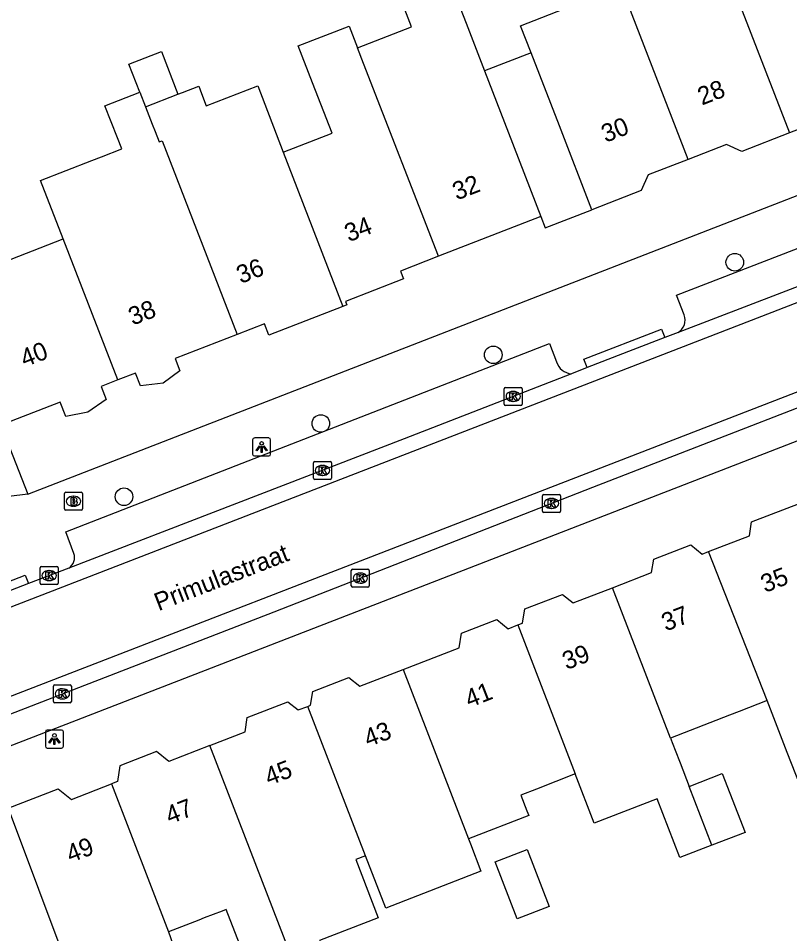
# Model space of a CAD drawing. Extents: x 161696 to 162377, y 380761 to 381673.
# Drawn here: x 161867.3 to 161910.2, y 381183.1 to 381234 of the extents above; entities that cross this region are included whole.
import ezdxf

# ---------------------------------------------------------------- set-up
doc = ezdxf.new("R2010")
doc.units = 0
for name, color, linetype in [('IMGEO_Boom', 7, 'Continuous'), ('IMGEO_Brandkraan', 7, 'Continuous'), ('IMGEO_Kolk', 7, 'Continuous'), ('IMGEO_Lichtpunt', 7, 'Continuous'), ('IMGEO_Openbare_ruimte_label', 7, 'Continuous'), ('IMGEO_Pand', 7, 'Continuous'), ('IMGEO_Pand_nummerreeks', 7, 'Continuous'), ('IMGEO_Pand_overbouw', 7, 'Continuous'), ('IMGEO_Rijbaan_lokaal_open', 7, 'Continuous'), ('IMGEO_Voetpad_open', 7, 'Continuous')]:
    doc.layers.add(name, color=color, linetype=linetype)

msp = doc.modelspace()

# ---------------------------------------------------------------- linework, layer by layer
at = {"layer": 'IMGEO_Boom'}
for centre in [(161907.182, 381220.435), (161893.746, 381215.283), (161884.151, 381211.465), (161873.199, 381207.389)]:
    msp.add_circle(centre, 0.489, dxfattribs=at)
at = {"layer": 'IMGEO_Brandkraan'}
for p, q in [((161869.89, 381206.71), (161869.89, 381207.562)), ((161869.965, 381207.636), (161870.817, 381207.636)), ((161870.378, 381207.416), (161870.403, 381207.416)), ((161870.891, 381207.562), (161870.891, 381206.71)), ((161870.401, 381206.856), (161870.376, 381206.856)), ((161870.817, 381206.636), (161869.965, 381206.636))]:
    msp.add_line(p, q, dxfattribs=at)
for points in [[(161869.89, 381206.71), (161869.89, 381207.562)], [(161869.965, 381207.636), (161870.817, 381207.636)], [(161870.238, 381207.336), (161870.238, 381206.936), (161870.451, 381206.936)], [(161870.469, 381207.336), (161870.238, 381207.336)], [(161870.891, 381207.562), (161870.891, 381206.71)], [(161870.417, 381207.255), (161870.363, 381207.255), (161870.363, 381207.179)], [(161870.363, 381207.179), (161870.416, 381207.179)], [(161870.425, 381207.103), (161870.363, 381207.103), (161870.363, 381207.022)], [(161870.363, 381207.022), (161870.425, 381207.022)], [(161870.817, 381206.636), (161869.965, 381206.636)]]:
    msp.add_lwpolyline(points, dxfattribs=at)
for centre, radius, start, end in [((161869.967, 381207.56), 0.0765, 91.552, 178.448), ((161869.967, 381207.56), 0.0765, 91.552, 178.448), ((161870.473, 381207.191), 0.145, 59.4692, 91.5367), ((161870.498, 381207.238), 0.0922, 285.5137, 58.1501), ((161870.815, 381207.56), 0.0765, 1.552, 88.448), ((161870.815, 381207.56), 0.0765, 1.552, 88.448), ((161870.418, 381207.217), 0.0379, 267.8285, 90.9355), ((161870.426, 381207.062), 0.0404, 269.8759, 90.5077), ((161870.457, 381207.187), 0.251, 268.6676, 293.5347), ((161870.503, 381207.046), 0.105, 301.3115, 78.989), ((161869.967, 381206.712), 0.0765, 181.552, 268.448), ((161869.967, 381206.712), 0.0765, 181.552, 268.448), ((161870.815, 381206.712), 0.0765, 271.552, 358.448), ((161870.815, 381206.712), 0.0765, 271.552, 358.448)]:
    msp.add_arc(centre, radius, start, end, dxfattribs=at)
for centre, major_axis, ratio, start_param, end_param in [((161870.377, 381207.136), (-0.387, 0.002), 0.722429, 4.712389, 7.853982), ((161870.402, 381207.136), (-0.39, 0.002), 0.717154, 1.570796, 4.712389)]:
    msp.add_ellipse(centre, major_axis=major_axis, ratio=ratio, start_param=start_param, end_param=end_param, dxfattribs=at)
at = {"layer": 'IMGEO_Kolk'}
for p, q in [((161894.43, 381213.469), (161895.282, 381213.469)), ((161894.355, 381212.543), (161894.355, 381213.395)), ((161894.843, 381213.249), (161894.868, 381213.249)), ((161895.356, 381213.395), (161895.356, 381212.543)), ((161895.282, 381212.469), (161894.43, 381212.469)), ((161894.866, 381212.689), (161894.841, 381212.689)), ((161883.819, 381209.354), (161884.671, 381209.354)), ((161883.744, 381208.428), (161883.744, 381209.28)), ((161884.232, 381209.134), (161884.257, 381209.134)), ((161884.745, 381209.28), (161884.745, 381208.428)), ((161884.671, 381208.354), (161883.819, 381208.354)), ((161884.255, 381208.574), (161884.23, 381208.574)), ((161896.484, 381206.59), (161896.484, 381207.442)), ((161896.559, 381207.516), (161897.411, 381207.516)), ((161897.485, 381207.442), (161897.485, 381206.59)), ((161896.972, 381207.296), (161896.997, 381207.296)), ((161897.411, 381206.516), (161896.559, 381206.516)), ((161896.995, 381206.736), (161896.97, 381206.736)), ((161868.535, 381202.577), (161868.535, 381203.429)), ((161868.61, 381203.503), (161869.462, 381203.503)), ((161869.023, 381203.283), (161869.048, 381203.283)), ((161869.536, 381203.429), (161869.536, 381202.577)), ((161885.848, 381202.433), (161885.848, 381203.285)), ((161885.923, 381203.359), (161886.775, 381203.359)), ((161886.849, 381203.285), (161886.849, 381202.433)), ((161886.336, 381203.139), (161886.361, 381203.139)), ((161869.462, 381202.503), (161868.61, 381202.503)), ((161869.046, 381202.723), (161869.021, 381202.723)), ((161886.775, 381202.359), (161885.923, 381202.359)), ((161886.359, 381202.579), (161886.334, 381202.579)), ((161869.271, 381195.996), (161869.271, 381196.848)), ((161869.346, 381196.922), (161870.198, 381196.922)), ((161869.759, 381196.702), (161869.784, 381196.702)), ((161870.272, 381196.848), (161870.272, 381195.996)), ((161869.782, 381196.142), (161869.757, 381196.142)), ((161870.198, 381195.922), (161869.346, 381195.922))]:
    msp.add_line(p, q, dxfattribs=at)
for points in [[(161894.43, 381213.469), (161895.282, 381213.469)], [(161894.355, 381212.543), (161894.355, 381213.395)], [(161894.676, 381213.169), (161894.799, 381213.169), (161894.799, 381213.018), (161894.929, 381213.169), (161895.093, 381213.169), (161894.947, 381213.018), (161895.1, 381212.769), (161894.948, 381212.769), (161894.863, 381212.933), (161894.799, 381212.866), (161894.799, 381212.769), (161894.676, 381212.769), (161894.676, 381213.169)], [(161895.356, 381213.395), (161895.356, 381212.543)], [(161895.282, 381212.469), (161894.43, 381212.469)], [(161883.819, 381209.354), (161884.671, 381209.354)], [(161883.744, 381208.428), (161883.744, 381209.28)], [(161884.065, 381209.054), (161884.188, 381209.054), (161884.188, 381208.903), (161884.318, 381209.054), (161884.482, 381209.054), (161884.336, 381208.903), (161884.489, 381208.654), (161884.337, 381208.654), (161884.252, 381208.818), (161884.188, 381208.751), (161884.188, 381208.654), (161884.065, 381208.654), (161884.065, 381209.054)], [(161884.745, 381209.28), (161884.745, 381208.428)], [(161884.671, 381208.354), (161883.819, 381208.354)], [(161896.484, 381206.59), (161896.484, 381207.442)], [(161896.559, 381207.516), (161897.411, 381207.516)], [(161897.485, 381207.442), (161897.485, 381206.59)], [(161896.805, 381207.216), (161896.928, 381207.216), (161896.928, 381207.065), (161897.058, 381207.216), (161897.222, 381207.216), (161897.076, 381207.065), (161897.229, 381206.816), (161897.077, 381206.816), (161896.992, 381206.98), (161896.928, 381206.913), (161896.928, 381206.816), (161896.805, 381206.816), (161896.805, 381207.216)], [(161897.411, 381206.516), (161896.559, 381206.516)], [(161868.535, 381202.577), (161868.535, 381203.429)], [(161868.61, 381203.503), (161869.462, 381203.503)], [(161869.536, 381203.429), (161869.536, 381202.577)], [(161885.848, 381202.433), (161885.848, 381203.285)], [(161885.923, 381203.359), (161886.775, 381203.359)], [(161886.849, 381203.285), (161886.849, 381202.433)], [(161868.856, 381203.203), (161868.979, 381203.203), (161868.979, 381203.052), (161869.109, 381203.203), (161869.273, 381203.203), (161869.127, 381203.052), (161869.28, 381202.803), (161869.128, 381202.803), (161869.043, 381202.967), (161868.979, 381202.9), (161868.979, 381202.803), (161868.856, 381202.803), (161868.856, 381203.203)], [(161886.169, 381203.059), (161886.292, 381203.059), (161886.292, 381202.908), (161886.422, 381203.059), (161886.586, 381203.059), (161886.44, 381202.908), (161886.593, 381202.659), (161886.441, 381202.659), (161886.356, 381202.823), (161886.292, 381202.756), (161886.292, 381202.659), (161886.169, 381202.659), (161886.169, 381203.059)], [(161869.462, 381202.503), (161868.61, 381202.503)], [(161886.775, 381202.359), (161885.923, 381202.359)], [(161869.271, 381195.996), (161869.271, 381196.848)], [(161869.346, 381196.922), (161870.198, 381196.922)], [(161869.592, 381196.622), (161869.715, 381196.622), (161869.715, 381196.471), (161869.845, 381196.622), (161870.009, 381196.622), (161869.863, 381196.471), (161870.016, 381196.222), (161869.864, 381196.222), (161869.779, 381196.386), (161869.715, 381196.319), (161869.715, 381196.222), (161869.592, 381196.222), (161869.592, 381196.622)], [(161870.272, 381196.848), (161870.272, 381195.996)], [(161870.198, 381195.922), (161869.346, 381195.922)]]:
    msp.add_lwpolyline(points, dxfattribs=at)
for centre, start, end in [((161894.432, 381213.393), 91.552, 178.448), ((161894.432, 381213.393), 91.552, 178.448), ((161895.28, 381213.393), 1.552, 88.448), ((161895.28, 381213.393), 1.552, 88.448), ((161894.432, 381212.545), 181.552, 268.448), ((161894.432, 381212.545), 181.552, 268.448), ((161895.28, 381212.545), 271.552, 358.448), ((161895.28, 381212.545), 271.552, 358.448), ((161883.821, 381209.278), 91.552, 178.448), ((161883.821, 381209.278), 91.552, 178.448), ((161884.669, 381209.278), 1.552, 88.448), ((161884.669, 381209.278), 1.552, 88.448), ((161883.821, 381208.43), 181.552, 268.448), ((161883.821, 381208.43), 181.552, 268.448), ((161884.669, 381208.43), 271.552, 358.448), ((161884.669, 381208.43), 271.552, 358.448), ((161896.561, 381207.44), 91.552, 178.448), ((161896.561, 381207.44), 91.552, 178.448), ((161897.409, 381207.44), 1.552, 88.448), ((161897.409, 381207.44), 1.552, 88.448), ((161896.561, 381206.592), 181.552, 268.448), ((161896.561, 381206.592), 181.552, 268.448), ((161897.409, 381206.592), 271.552, 358.448), ((161897.409, 381206.592), 271.552, 358.448), ((161868.612, 381203.427), 91.552, 178.448), ((161868.612, 381203.427), 91.552, 178.448), ((161869.46, 381203.427), 1.552, 88.448), ((161869.46, 381203.427), 1.552, 88.448), ((161885.925, 381203.283), 91.552, 178.448), ((161885.925, 381203.283), 91.552, 178.448), ((161886.773, 381203.283), 1.552, 88.448), ((161886.773, 381203.283), 1.552, 88.448), ((161868.612, 381202.579), 181.552, 268.448), ((161868.612, 381202.579), 181.552, 268.448), ((161869.46, 381202.579), 271.552, 358.448), ((161869.46, 381202.579), 271.552, 358.448), ((161885.925, 381202.435), 181.552, 268.448), ((161885.925, 381202.435), 181.552, 268.448), ((161886.773, 381202.435), 271.552, 358.448), ((161886.773, 381202.435), 271.552, 358.448), ((161869.348, 381196.846), 91.552, 178.448), ((161869.348, 381196.846), 91.552, 178.448), ((161870.196, 381196.846), 1.552, 88.448), ((161870.196, 381196.846), 1.552, 88.448), ((161869.348, 381195.998), 181.552, 268.448), ((161869.348, 381195.998), 181.552, 268.448), ((161870.196, 381195.998), 271.552, 358.448), ((161870.196, 381195.998), 271.552, 358.448)]:
    msp.add_arc(centre, 0.0765, start, end, dxfattribs=at)
for centre, major_axis, ratio, start_param, end_param in [((161894.842, 381212.969), (-0.387, 0.002), 0.722429, 4.712389, 7.853982), ((161894.867, 381212.969), (-0.39, 0.002), 0.717154, 1.570796, 4.712389), ((161884.231, 381208.854), (-0.387, 0.002), 0.722429, 4.712389, 7.853982), ((161884.256, 381208.854), (-0.39, 0.002), 0.717154, 1.570796, 4.712389), ((161896.971, 381207.016), (-0.387, 0.002), 0.722429, 4.712389, 7.853982), ((161896.996, 381207.016), (-0.39, 0.002), 0.717154, 1.570796, 4.712389), ((161869.022, 381203.003), (-0.387, 0.002), 0.722429, 4.712389, 7.853982), ((161869.047, 381203.003), (-0.39, 0.002), 0.717154, 1.570796, 4.712389), ((161886.335, 381202.859), (-0.387, 0.002), 0.722429, 4.712389, 7.853982), ((161886.36, 381202.859), (-0.39, 0.002), 0.717154, 1.570796, 4.712389), ((161869.758, 381196.422), (-0.387, 0.002), 0.722429, 4.712389, 7.853982), ((161869.783, 381196.422), (-0.39, 0.002), 0.717154, 1.570796, 4.712389)]:
    msp.add_ellipse(centre, major_axis=major_axis, ratio=ratio, start_param=start_param, end_param=end_param, dxfattribs=at)
at = {"layer": 'IMGEO_Lichtpunt'}
for p, q in [((161880.359, 381210.562), (161880.359, 381209.755)), ((161880.359, 381210.562), (161880.359, 381209.755)), ((161881.261, 381210.657), (161880.453, 381210.657)), ((161881.261, 381210.657), (161880.453, 381210.657)), ((161881.355, 381209.755), (161881.355, 381210.562)), ((161881.355, 381209.755), (161881.355, 381210.562)), ((161880.453, 381209.661), (161881.261, 381209.661)), ((161880.453, 381209.661), (161881.261, 381209.661)), ((161868.83, 381194.31), (161868.83, 381193.503)), ((161868.83, 381194.31), (161868.83, 381193.503)), ((161869.732, 381194.405), (161868.924, 381194.405)), ((161869.732, 381194.405), (161868.924, 381194.405)), ((161869.826, 381193.503), (161869.826, 381194.31)), ((161869.826, 381193.503), (161869.826, 381194.31)), ((161868.924, 381193.409), (161869.732, 381193.409)), ((161868.924, 381193.409), (161869.732, 381193.409))]:
    msp.add_line(p, q, dxfattribs=at)
for points in [[(161880.733, 381210.226), (161880.772, 381210.198), (161880.584, 381209.936), (161880.546, 381209.963), (161880.733, 381210.226)], [(161880.835, 381210.178), (161880.882, 381210.178), (161880.882, 381209.856), (161880.835, 381209.856), (161880.835, 381210.178)], [(161880.945, 381210.198), (161880.983, 381210.225), (161881.17, 381209.963), (161881.131, 381209.935), (161880.945, 381210.198)], [(161869.204, 381193.974), (161869.243, 381193.946), (161869.055, 381193.684), (161869.017, 381193.711), (161869.204, 381193.974)], [(161869.306, 381193.926), (161869.353, 381193.926), (161869.353, 381193.604), (161869.306, 381193.604), (161869.306, 381193.926)], [(161869.416, 381193.946), (161869.454, 381193.973), (161869.641, 381193.711), (161869.602, 381193.683), (161869.416, 381193.946)]]:
    msp.add_lwpolyline(points, dxfattribs=at)
for centre in [(161880.858, 381210.36), (161869.329, 381194.108)]:
    msp.add_circle(centre, 0.0994, dxfattribs=at)
for centre, start, end in [((161880.453, 381210.562), 90, 180), ((161880.453, 381210.562), 90, 180), ((161881.261, 381210.562), 0, 90), ((161881.261, 381210.562), 0, 90), ((161880.453, 381209.755), 180, 270), ((161880.453, 381209.755), 180, 270), ((161881.261, 381209.755), 270, 0), ((161881.261, 381209.755), 270, 360), ((161868.924, 381194.31), 90, 180), ((161868.924, 381194.31), 90, 180), ((161869.732, 381194.31), 0, 90), ((161869.732, 381194.31), 0, 90), ((161868.924, 381193.503), 180, 270), ((161868.924, 381193.503), 180, 270), ((161869.732, 381193.503), 270, 0), ((161869.732, 381193.503), 270, 360)]:
    msp.add_arc(centre, 0.0946, start, end, dxfattribs=at)
at = {"layer": 'IMGEO_Pand'}
for points in [[(161904.593, 381226.156), (161899.474, 381239.387)], [(161904.593, 381226.156), (161902.365, 381225.292), (161901.981, 381224.421), (161899.236, 381223.356), (161897.429, 381228.019), (161895.849, 381232.094), (161895.267, 381233.596), (161898.057, 381234.678), (161896.655, 381238.294), (161897.25, 381238.525)], [(161906.275, 381237.828), (161910.222, 381227.628)], [(161886.197, 381232.362), (161889.196, 381233.524), (161888.726, 381234.736), (161891.438, 381235.787), (161892.234, 381233.734), (161893.258, 381231.091), (161894.595, 381227.64), (161896.401, 381222.977), (161890.693, 381220.765)], [(161882.052, 381226.552), (161884.78, 381227.609), (161883.693, 381230.411), (161882.892, 381232.476), (161885.727, 381233.574), (161886.197, 381232.362)], [(161890.693, 381220.765), (161886.533, 381231.494), (161886.197, 381232.362)], [(161874.085, 381229.891), (161873.477, 381231.459), (161875.283, 381232.159), (161876.205, 381229.781)], [(161876.205, 381229.781), (161876.448, 381229.876), (161877.358, 381230.228), (161877.513, 381229.828), (161877.78, 381229.14), (161880.653, 381230.251), (161882.052, 381226.552)], [(161915.289, 381230.337), (161912.983, 381229.443), (161912.587, 381228.545), (161910.222, 381227.628)], [(161869.823, 381221.731), (161868.56, 381224.989), (161871.409, 381226.093), (161871.947, 381226.302), (161873.073, 381226.739), (161872.835, 381227.353), (161872.143, 381229.139), (161874.085, 381229.891)], [(161874.085, 381229.891), (161874.398, 381229.081)], [(161874.398, 381229.081), (161876.205, 381229.781)], [(161874.398, 381229.081), (161874.774, 381228.111), (161874.927, 381227.717), (161875.153, 381227.133), (161875.321, 381227.198), (161879.501, 381216.409)], [(161910.222, 381227.628), (161907.573, 381226.601), (161906.717, 381226.979), (161904.593, 381226.156)], [(161882.052, 381226.552), (161885.371, 381217.977)], [(161861.388, 381224.149), (161864.133, 381225.214), (161866.051, 381220.268), (161869.823, 381221.731)], [(161872.865, 381213.885), (161869.823, 381221.731)], [(161890.693, 381220.765), (161888.581, 381219.947), (161888.751, 381219.509), (161885.53, 381218.26), (161885.604, 381218.067), (161885.371, 381217.977)], [(161885.371, 381217.977), (161881.263, 381216.384), (161881.024, 381217), (161879.501, 381216.409)], [(161879.501, 381216.409), (161876.049, 381215.071), (161876.314, 381214.387), (161875.383, 381213.699), (161874.11, 381213.555), (161873.836, 381214.262), (161872.865, 381213.885)], [(161872.865, 381213.885), (161871.924, 381213.52), (161872.201, 381212.805), (161871.182, 381212.087), (161869.958, 381211.862), (161869.658, 381212.654), (161866.342, 381211.369)], [(161905.729, 381204.334), (161907.997, 381205.215), (161908.117, 381205.99), (161910.963, 381207.095)], [(161900.378, 381202.325), (161902.558, 381203.171), (161902.673, 381203.917), (161904.731, 381204.716), (161905.376, 381204.197), (161905.729, 381204.334)], [(161908.982, 381196.044), (161905.729, 381204.334)], [(161895.11, 381200.255), (161895.376, 381200.358), (161895.497, 381201.144), (161897.598, 381201.959), (161898.196, 381201.478), (161900.378, 381202.325)], [(161903.608, 381193.96), (161900.378, 381202.325)], [(161888.73, 381197.774), (161891.849, 381198.984), (161891.973, 381199.79), (161893.946, 381200.555), (161894.576, 381200.048), (161895.11, 381200.255)], [(161895.11, 381200.255), (161898.311, 381191.964)], [(161883.425, 381195.727), (161883.582, 381195.788), (161883.701, 381196.56), (161885.709, 381197.34), (161886.329, 381196.842), (161888.73, 381197.774)], [(161888.73, 381197.774), (161892.271, 381188.603), (161892.369, 381188.35)], [(161914.516, 381197.959), (161915.064, 381196.546), (161911.428, 381195.135), (161913.112, 381190.796), (161911.294, 381190.09), (161910.099, 381193.167), (161908.982, 381196.044)], [(161877.981, 381193.546), (161879.937, 381194.305), (161880.061, 381195.107), (161882.325, 381195.986), (161882.9, 381195.524), (161883.425, 381195.727)], [(161886.637, 381187.41), (161883.425, 381195.727)], [(161908.982, 381196.044), (161907.422, 381195.439), (161906.891, 381195.233), (161903.608, 381193.96)], [(161903.608, 381193.96), (161903.863, 381193.297), (161904.136, 381192.591), (161904.644, 381191.275)], [(161877.981, 381193.546), (161875.697, 381192.659), (161875.012, 381193.209), (161872.965, 381192.415), (161872.83, 381191.539), (161872.505, 381191.413)], [(161882.419, 381182.054), (161882.172, 381182.693), (161877.981, 381193.546)], [(161898.311, 381191.964), (161896.148, 381191.125), (161895.276, 381190.787), (161895.613, 381189.916), (161895.717, 381189.649), (161892.369, 381188.35)], [(161905.907, 381188.004), (161904.129, 381187.318), (161902.868, 381190.585), (161899.368, 381189.227), (161898.311, 381191.964)], [(161904.644, 381191.275), (161906.488, 381191.99), (161907.752, 381188.716), (161905.907, 381188.004)], [(161866.752, 381190.062), (161869.541, 381191.144), (161870.281, 381190.549), (161872.505, 381191.413)], [(161872.505, 381191.413), (161875.683, 381183.185)], [(161905.907, 381188.004), (161904.644, 381191.275)], [(161866.752, 381190.062), (161870.13, 381181.053)], [(161892.369, 381188.35), (161892.473, 381188.081), (161893.062, 381186.556), (161887.761, 381184.499), (161886.637, 381187.41)], [(161896.86, 381184.599), (161895.076, 381183.91), (161893.851, 381187.082), (161895.635, 381187.771), (161896.86, 381184.599)], [(161886.637, 381187.41), (161886.094, 381187.199), (161887.347, 381183.967), (161884.084, 381182.701), (161885.163, 381179.907), (161883.498, 381179.26)], [(161880.481, 381181.302), (161880.149, 381181.173), (161878.886, 381184.426), (161878.662, 381184.339), (161877.67, 381183.955), (161877.356, 381183.833), (161875.683, 381183.185)], [(161875.683, 381183.185), (161876.021, 381182.188), (161876.181, 381181.716), (161876.457, 381180.901), (161876.644, 381180.352), (161877.72, 381177.175), (161876.108, 381176.549), (161874.895, 381179.673), (161874.372, 381179.47), (161873.851, 381180.812), (161873.282, 381182.277), (161872.232, 381181.869), (161871.822, 381181.71), (161870.13, 381181.053)]]:
    msp.add_lwpolyline(points, dxfattribs=at)
at = {"layer": 'IMGEO_Pand_overbouw'}
msp.add_lwpolyline([(161893.258, 381231.091), (161894.595, 381227.64), (161896.401, 381222.977), (161896.641, 381222.351), (161899.236, 381223.356), (161897.429, 381228.019), (161895.849, 381232.094)], close=True, dxfattribs=at)
at = {"layer": 'IMGEO_Rijbaan_lokaal_open'}
for points in [[(161966.69, 381240.806), (161948.08, 381233.551), (161930.566, 381226.829), (161915.285, 381220.839), (161904.026, 381216.527)], [(161863.559, 381194.025), (161865.97, 381194.951), (161881.555, 381200.986), (161899.284, 381207.916), (161918.222, 381215.27), (161938.085, 381222.934), (161956.348, 381230.042), (161961.722, 381232.1)], [(161935.244, 381227.71), (161934.242, 381227.322), (161860.229, 381198.667)], [(161861.902, 381194.373), (161935.912, 381223.005), (161936.957, 381223.409)], [(161904.026, 381216.527), (161903.292, 381216.246)], [(161903.292, 381216.246), (161901.517, 381215.566), (161898.974, 381214.574)], [(161898.974, 381214.574), (161898.093, 381214.23)], [(161898.093, 381214.23), (161888.794, 381210.602), (161870.131, 381203.423)], [(161870.131, 381203.423), (161867.88, 381202.555)], [(161867.88, 381202.555), (161860.061, 381199.525)]]:
    msp.add_lwpolyline(points, dxfattribs=at)
at = {"layer": 'IMGEO_Voetpad_open'}
for points in [[(161867.852, 381207.538), (161977.201, 381250), (161995.053, 381256.932), (162000, 381258.853), (162011.546, 381263.36)], [(161904.363, 381217.502), (161903.934, 381218.607), (161965.562, 381242.427), (161965.966, 381241.511)], [(161961.409, 381231.377), (161961.787, 381230.31), (161864.586, 381192.643), (161864.233, 381193.647)], [(161898.974, 381214.574), (161898.793, 381215.039), (161903.111, 381216.711), (161903.292, 381216.246)], [(161870.416, 381204.234), (161869.962, 381205.442), (161896.88, 381215.906), (161897.259, 381214.89)], [(161866.342, 381211.369), (161867.852, 381207.538)], [(161867.852, 381207.538), (161863.463, 381206.988)], [(161860.061, 381199.525), (161859.88, 381199.99), (161867.699, 381203.02), (161867.88, 381202.555)]]:
    msp.add_lwpolyline(points, dxfattribs=at)
for centre, radius, start, end in [((161903.63, 381217.21), 0.789, 300.1063, 21.7592), ((161898.172, 381215.186), 0.959, 197.9826, 265.3036), ((161869.772, 381204.005), 0.683, 301.6559, 19.6193)]:
    msp.add_arc(centre, radius, start, end, dxfattribs=at)

# ---------------------------------------------------------------- texts
at = {"layer": 'IMGEO_Openbare_ruimte_label'}
msp.add_text('Primulastraat', height=1, rotation=21.1733, dxfattribs=at).set_placement((161875.123, 381201.016))
at = {"layer": 'IMGEO_Pand_nummerreeks'}
for s, rotation, p in [('28', 21.1852, (161905.352, 381229.152)), ('30', 21.188, (161899.994, 381227.076)), ('32', 21.1153, (161891.714, 381223.868)), ('34', 21.1135, (161885.706, 381221.547)), ('36', 21.1135, (161879.694, 381219.225)), ('38', 21.1135, (161873.684, 381216.905)), ('40', 21.1153, (161867.672, 381214.584)), ('35', 21.2453, (161908.865, 381202.032)), ('37', 21.2453, (161903.345, 381199.886)), ('39', 21.2453, (161897.825, 381197.74)), ('41', 21.2453, (161892.411, 381195.635)), ('43', 21.2453, (161886.786, 381193.448)), ('45', 21.2453, (161881.266, 381191.302)), ('47', 21.2453, (161875.746, 381189.156)), ('49', 21.2453, (161870.226, 381187.009))]:
    msp.add_text(s, height=1, rotation=rotation, dxfattribs=at).set_placement(p)

doc.saveas('drawing.dxf')
